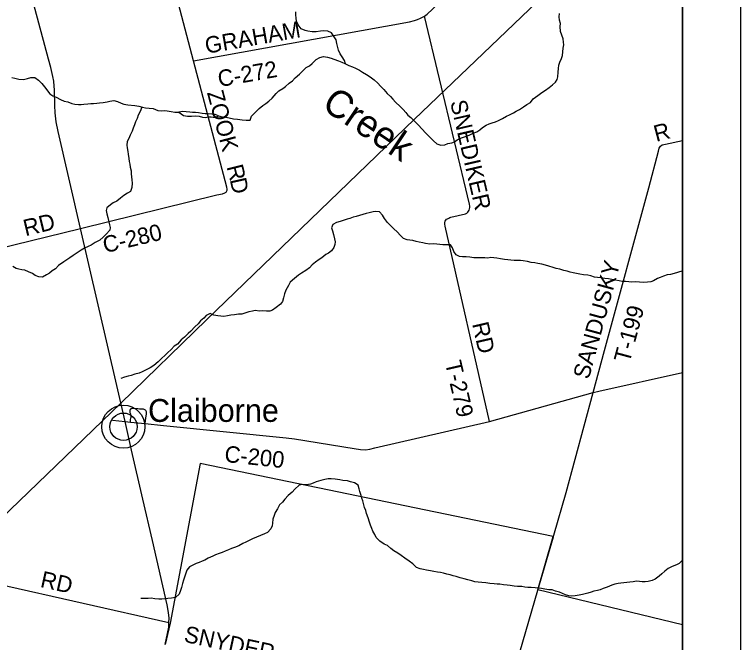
# Model space of a CAD drawing. Extents: x 0 to 34, y 0 to 22.
# Drawn here: x 7.746 to 9, y 17.405 to 18.489 of the extents above; entities that cross this region are included whole.
import ezdxf

# ---------------------------------------------------------------- set-up
doc = ezdxf.new("R2010")
doc.units = 0
for name, color, linetype in [('GM_X_Corporation', 7, 'Continuous'), ('GM_X_County_Road', 7, 'Continuous'), ('GM_X_County_Road_Text', 7, 'Continuous'), ('GM_X_Minor_River', 7, 'Continuous'), ('GM_X_Minor_River_Text', 7, 'Continuous'), ('GM_X_Rail_Line', 7, 'Continuous'), ('GM_X_Township_Road', 7, 'Continuous'), ('GM_X_Township_Road_Text', 7, 'Continuous'), ('GM_X_Unincorporated', 7, 'Continuous'), ('GM_X_Unincorporated_Location', 7, 'Continuous'), ('GM_X_Unincorporated_Text', 7, 'Continuous'), ('SH_Data', 7, 'Continuous')]:
    doc.layers.add(name, color=color, linetype=linetype)

msp = doc.modelspace()

# ---------------------------------------------------------------- linework, layer by layer
at = {"layer": 'GM_X_Corporation'}
for points in [[(2.7052, 14.1), (8.9, 14.1), (8.9, 20.9), (3.3687, 20.9)], [(8.9, 14.4352), (8.9, 17.4353), (8.6501, 17.4958), (8.6766, 17.5878), (8.0663, 17.7139), (8.0146, 17.4385), (8.0061, 17.4015)]]:
    msp.add_lwpolyline(points, dxfattribs=at)
at = {"layer": 'GM_X_County_Road'}
for p, q in [((8.0553, 18.4096), (7.9758, 18.7116)), ((7.4066, 17.5758), (8.0124, 17.4394))]:
    msp.add_line(p, q, dxfattribs=at)
for points in [[(8.0553, 18.4096), (8.4281, 18.4771), (8.437, 18.4792), (8.4423, 18.4808), (8.4474, 18.4831), (8.4542, 18.4866), (8.4585, 18.4901), (8.468, 18.4988), (8.6772, 18.7011), (8.6815, 18.7044), (8.6868, 18.7067), (8.6976, 18.7094), (8.7166, 18.7135), (8.7303, 18.7166), (8.9, 18.7566)], [(7.9482, 17.7373), (7.9476, 17.7398), (7.9368, 17.7869), (7.8597, 18.12), (7.8214, 18.2877), (7.8179, 18.3039), (7.8159, 18.3198), (7.8153, 18.3322), (7.8149, 18.3594), (7.8146, 18.3659), (7.8137, 18.3742), (7.8123, 18.3822), (7.8085, 18.3979), (7.8046, 18.4124), (7.7817, 18.4979), (7.7531, 18.6039)], [(7.8597, 18.12), (8.0953, 18.178), (8.105, 18.18), (8.109, 18.1813), (8.1114, 18.1829), (8.1128, 18.1848), (8.1133, 18.1864), (8.1134, 18.188), (8.1129, 18.1911), (8.0553, 18.4096)], [(7.9368, 17.7869), (7.9461, 17.7858), (7.9713, 17.7833), (8.003, 17.78), (8.215, 17.7586), (8.2295, 17.7568), (8.3325, 17.7398), (8.3436, 17.7381), (8.3523, 17.7379), (8.3598, 17.7391), (8.3686, 17.7411), (8.5663, 17.7867), (8.7454, 17.8367), (8.7551, 17.8393), (8.9, 17.8713)], [(8.6775, 17.5904), (8.699, 17.664), (8.7454, 17.8367)], [(8.0124, 17.4394), (8.0128, 17.4469), (8.0118, 17.457), (8.0096, 17.4701), (7.9841, 17.5811), (7.9677, 17.6525), (7.9482, 17.7373)], [(8.3418, 16.4142), (8.4211, 16.6978), (8.4874, 16.9362), (8.5866, 17.2775), (8.6502, 17.4955), (8.6767, 17.5875), (8.6775, 17.5904)], [(8.0062, 17.4013), (8.0122, 17.4314), (8.0127, 17.4363), (8.0124, 17.4394)]]:
    msp.add_lwpolyline(points, dxfattribs=at)
at = {"layer": 'GM_X_Minor_River'}
for points in [[(8.3174, 18.4044), (8.3161, 18.4099), (8.3117, 18.4164), (8.3083, 18.4214), (8.3055, 18.428), (8.3038, 18.4347), (8.3027, 18.4396), (8.3014, 18.4457), (8.2982, 18.4512), (8.2935, 18.4578), (8.2869, 18.4607), (8.2791, 18.4615), (8.2742, 18.4608), (8.2668, 18.4595), (8.2598, 18.4597), (8.2526, 18.461), (8.2477, 18.462), (8.2409, 18.4649), (8.2356, 18.4719), (8.2332, 18.4782), (8.2322, 18.4833), (8.2317, 18.489), (8.2317, 18.4943)], [(8.5108, 18.2733), (8.5178, 18.2764), (8.5248, 18.2788), (8.5315, 18.2814), (8.5383, 18.2848), (8.5444, 18.2871), (8.5499, 18.2905), (8.5546, 18.2942), (8.5609, 18.2986), (8.5659, 18.3008), (8.5708, 18.3023), (8.5767, 18.304), (8.582, 18.3065), (8.5888, 18.31), (8.5956, 18.314), (8.6008, 18.3162), (8.6076, 18.3198), (8.6127, 18.3228), (8.6184, 18.3257), (8.6251, 18.3298), (8.631, 18.334), (8.6372, 18.3377), (8.6418, 18.3436), (8.65, 18.3494), (8.657, 18.3547), (8.6634, 18.3587), (8.6697, 18.3632), (8.6752, 18.3683), (8.6804, 18.3725), (8.6832, 18.3774), (8.6846, 18.3821), (8.6848, 18.3901), (8.6854, 18.3963), (8.6862, 18.402), (8.6881, 18.407), (8.6907, 18.4138), (8.6923, 18.4189), (8.6938, 18.4314), (8.6946, 18.4369), (8.6943, 18.4418), (8.6937, 18.4477), (8.6915, 18.4538), (8.689, 18.4599), (8.6885, 18.4688), (8.6893, 18.4739), (8.6874, 18.4798), (8.6869, 18.4855), (8.6871, 18.4912)], [(8.0982, 18.3145), (8.1046, 18.3129), (8.1109, 18.312), (8.1166, 18.3108), (8.1241, 18.3094), (8.1313, 18.3085), (8.1391, 18.3077), (8.1461, 18.3071), (8.1527, 18.307), (8.1554, 18.3137), (8.1617, 18.3203), (8.1685, 18.3269), (8.1748, 18.3326), (8.1799, 18.3358), (8.1853, 18.3401), (8.1908, 18.3452), (8.1976, 18.3528), (8.2024, 18.3577), (8.2092, 18.362), (8.214, 18.3654), (8.2204, 18.3707), (8.2259, 18.3752), (8.2305, 18.3803), (8.2379, 18.3864), (8.2431, 18.3918), (8.2497, 18.3977), (8.2554, 18.4011), (8.2603, 18.4051), (8.2668, 18.4117), (8.2735, 18.4154), (8.2799, 18.4169), (8.2867, 18.4161), (8.2928, 18.4142), (8.2977, 18.4121), (8.3054, 18.4096), (8.3115, 18.4071), (8.3164, 18.4048), (8.3232, 18.4016), (8.3295, 18.3989), (8.3349, 18.397), (8.3419, 18.3931), (8.347, 18.3899), (8.3538, 18.3857), (8.3603, 18.3821), (8.3669, 18.3767), (8.3733, 18.3708), (8.3782, 18.3659), (8.3837, 18.3598), (8.3895, 18.3533), (8.3952, 18.348), (8.3995, 18.3432), (8.404, 18.3381), (8.4122, 18.3308), (8.4173, 18.3253), (8.4216, 18.3204), (8.4255, 18.3156), (8.4305, 18.3116), (8.4372, 18.3048), (8.444, 18.2983), (8.4493, 18.2918), (8.4565, 18.2848), (8.4625, 18.2781), (8.4697, 18.2714), (8.4757, 18.2659), (8.4825, 18.2636), (8.4894, 18.2643), (8.4945, 18.267), (8.5011, 18.2679), (8.5061, 18.2694), (8.5108, 18.2733)], [(7.7414, 18.3806), (7.7465, 18.3793), (7.7533, 18.3781), (7.7611, 18.3775), (7.7681, 18.3788), (7.7742, 18.3807), (7.7808, 18.3805), (7.7872, 18.3761), (7.7933, 18.3704), (7.7976, 18.3645), (7.807, 18.3527), (7.8123, 18.349), (7.8178, 18.3466), (7.8252, 18.3429), (7.8314, 18.34), (7.838, 18.3385), (7.8447, 18.336), (7.8498, 18.3348), (7.8562, 18.3341), (7.8611, 18.3339), (7.8659, 18.3344), (7.8725, 18.3351), (7.8778, 18.3357), (7.8825, 18.3359), (7.8878, 18.3364), (7.8928, 18.3371), (7.8988, 18.3377), (7.9058, 18.3386)], [(7.9058, 18.3386), (7.9106, 18.3397), (7.9174, 18.3408), (7.9237, 18.3393), (7.9299, 18.3364), (7.935, 18.3347), (7.9416, 18.3335), (7.9536, 18.3321), (7.9604, 18.3312), (7.9672, 18.3292), (7.9723, 18.3283), (7.9785, 18.3277), (7.9854, 18.3269), (7.9933, 18.324), (7.9997, 18.3234), (8.0047, 18.3236), (8.0098, 18.3232), (8.0164, 18.3222), (8.023, 18.3209), (8.0295, 18.3206)], [(7.9656, 18.3297), (7.9632, 18.3222), (7.9597, 18.3154), (7.958, 18.3101), (7.955, 18.3041), (7.9532, 18.299), (7.9506, 18.2931), (7.949, 18.2882), (7.9456, 18.2812), (7.9431, 18.2755), (7.9404, 18.27), (7.94, 18.2641), (7.9406, 18.2594), (7.9415, 18.2531), (7.9422, 18.2482), (7.9432, 18.2409), (7.9439, 18.2358), (7.9448, 18.2311), (7.9459, 18.2258), (7.9471, 18.2195), (7.9476, 18.2144), (7.9481, 18.2094), (7.9483, 18.2038), (7.949, 18.1982), (7.9486, 18.1909), (7.9463, 18.1837), (7.9408, 18.1812), (7.9348, 18.1767), (7.9291, 18.1725), (7.9224, 18.1674), (7.9161, 18.1644), (7.9114, 18.1608), (7.9053, 18.1559), (7.904, 18.1512), (7.9055, 18.1453), (7.9071, 18.1387), (7.909, 18.1316), (7.9101, 18.1263), (7.9109, 18.1216), (7.9103, 18.1168), (7.9042, 18.1104), (7.8989, 18.1049), (7.8935, 18.0997), (7.885, 18.0957), (7.8785, 18.0912), (7.8732, 18.0886), (7.8668, 18.0859), (7.8611, 18.0827), (7.8539, 18.078), (7.847, 18.0733), (7.8417, 18.0695), (7.8311, 18.0624), (7.8219, 18.0558), (7.8166, 18.0501), (7.8111, 18.0471), (7.8064, 18.0431), (7.8012, 18.0401), (7.7942, 18.0361), (7.7876, 18.0364), (7.7817, 18.039), (7.7768, 18.0421), (7.77, 18.0452), (7.7636, 18.048), (7.7585, 18.0486), (7.7535, 18.0498), (7.7486, 18.0508), (7.7429, 18.0544)], [(8.0982, 18.3145), (8.0925, 18.3166), (8.0865, 18.3176), (8.0802, 18.3178), (8.0753, 18.3178), (8.0702, 18.3184), (8.0639, 18.3195), (8.0585, 18.32), (8.0535, 18.3202), (8.0486, 18.3206), (8.0424, 18.3213), (8.0367, 18.3219), (8.0295, 18.3206)], [(8.0295, 18.3206), (8.0378, 18.3151), (8.0446, 18.3139), (8.0516, 18.3137), (8.0586, 18.3143), (8.0647, 18.314), (8.0705, 18.3123), (8.0757, 18.3119), (8.0806, 18.3125), (8.0853, 18.313), (8.0925, 18.3115), (8.0982, 18.3145)], [(8.44, 18.0976), (8.4342, 18.099), (8.429, 18.0999), (8.4241, 18.1005), (8.4177, 18.1026), (8.4124, 18.108), (8.4068, 18.1142), (8.4013, 18.1196), (8.3951, 18.1259), (8.39, 18.1304), (8.3849, 18.1373), (8.3817, 18.1432), (8.3764, 18.1485), (8.3701, 18.1491), (8.3654, 18.1487), (8.3586, 18.1471), (8.3536, 18.1456), (8.3474, 18.1439), (8.3417, 18.1422), (8.3362, 18.1407), (8.3309, 18.1394), (8.325, 18.1373), (8.3203, 18.1358), (8.3134, 18.1338), (8.3083, 18.1319), (8.3019, 18.1302), (8.2958, 18.127), (8.2935, 18.1211), (8.295, 18.1162), (8.2969, 18.1094), (8.2989, 18.1023), (8.2997, 18.0972), (8.2993, 18.0921), (8.2973, 18.0872), (8.2933, 18.0813), (8.2882, 18.0772), (8.2835, 18.0749), (8.277, 18.0691), (8.2721, 18.0662), (8.2658, 18.0619), (8.2599, 18.0572), (8.2552, 18.0521), (8.2491, 18.0472), (8.2419, 18.043), (8.2365, 18.0392), (8.2295, 18.0334), (8.2223, 18.0272), (8.2192, 18.0217), (8.2147, 18.0135), (8.2124, 18.0071), (8.2108, 18.0001), (8.2087, 17.994), (8.2055, 17.9891), (8.1981, 17.9833), (8.1914, 17.9789), (8.1867, 17.9772), (8.181, 17.9771), (8.1742, 17.9779), (8.1689, 17.9773), (8.1617, 17.9781), (8.1569, 17.9774), (8.1507, 17.9761), (8.1438, 17.9736), (8.1385, 17.9723), (8.1328, 17.9718), (8.1258, 17.971), (8.1198, 17.9701), (8.1139, 17.969), (8.1074, 17.9681), (8.0972, 17.9693), (8.0904, 17.9702), (8.0836, 17.9731), (8.0771, 17.9699), (8.0731, 17.965), (8.0673, 17.9603), (8.0633, 17.9554), (8.0574, 17.9499), (8.0505, 17.9429), (8.0458, 17.9386), (8.0397, 17.9323), (8.034, 17.9278), (8.0275, 17.9204), (8.0216, 17.9165), (8.0167, 17.9108), (8.0104, 17.9051), (8.0056, 17.9004), (8.0005, 17.8959), (7.9938, 17.8895), (7.9866, 17.8832), (7.98, 17.8793), (7.9733, 17.8761), (7.9661, 17.8727), (7.9612, 17.8704), (7.9538, 17.8684), (7.9475, 17.8663), (7.9424, 17.865), (7.9356, 17.8631), (7.9295, 17.8607)], [(8.9, 18.0468), (8.8984, 18.0461), (8.8855, 18.042), (8.8791, 18.0407), (8.8736, 18.04), (8.8669, 18.0379), (8.8614, 18.0356), (8.8565, 18.0334), (8.8498, 18.0296), (8.8449, 18.0279), (8.8392, 18.027), (8.8332, 18.0265), (8.8256, 18.0271), (8.819, 18.0276), (8.8123, 18.0275), (8.8072, 18.0281), (8.8015, 18.0285), (8.7957, 18.0287), (8.7907, 18.0293), (8.7839, 18.0306), (8.7777, 18.0316), (8.772, 18.0329), (8.7656, 18.0337), (8.7588, 18.0347), (8.7529, 18.0351), (8.748, 18.0359), (8.7413, 18.038), (8.7364, 18.0393), (8.729, 18.0401), (8.7224, 18.0411), (8.7169, 18.0421), (8.7111, 18.0436), (8.7058, 18.0448), (8.7005, 18.0461), (8.695, 18.0473), (8.6882, 18.05), (8.6814, 18.0511), (8.6764, 18.0527), (8.6692, 18.0548), (8.6634, 18.0569), (8.6568, 18.0584), (8.6499, 18.0594), (8.6445, 18.0606), (8.6386, 18.0615), (8.6321, 18.0627), (8.6248, 18.0642), (8.6197, 18.0648), (8.609, 18.0645), (8.6034, 18.0651), (8.5981, 18.0659), (8.5922, 18.0665), (8.5854, 18.0676), (8.5793, 18.0686), (8.5738, 18.0694), (8.5689, 18.0696), (8.5636, 18.069), (8.5581, 18.0691), (8.5521, 18.0695), (8.5458, 18.0693), (8.5392, 18.0695), (8.5324, 18.0705), (8.5263, 18.0711), (8.5197, 18.0713), (8.5147, 18.0717), (8.5091, 18.0742), (8.5047, 18.0801), (8.5025, 18.0867), (8.4989, 18.0919), (8.4921, 18.0917), (8.4857, 18.0919), (8.4804, 18.0923), (8.4754, 18.0929), (8.4699, 18.0935), (8.4633, 18.0931), (8.4561, 18.0943), (8.4512, 18.0953), (8.4451, 18.0964), (8.44, 18.0976)], [(8.6274, 17.5003), (8.6225, 17.5015), (8.6149, 17.5019), (8.6091, 17.5023), (8.6021, 17.5035), (8.5968, 17.5039), (8.5905, 17.5046), (8.5843, 17.5056), (8.5794, 17.5058), (8.5742, 17.5062), (8.567, 17.5068), (8.5602, 17.5078), (8.5532, 17.5084), (8.5468, 17.509), (8.5411, 17.5096), (8.536, 17.5113), (8.5288, 17.5132), (8.5224, 17.515), (8.5158, 17.5169), (8.5091, 17.519), (8.5036, 17.52), (8.4987, 17.5219), (8.4925, 17.5229), (8.4872, 17.5248), (8.4817, 17.5261), (8.4768, 17.5267), (8.4703, 17.5277), (8.4643, 17.5289), (8.4575, 17.53), (8.4525, 17.531), (8.4467, 17.5321), (8.4401, 17.5344), (8.4338, 17.5407), (8.4278, 17.5453), (8.42, 17.5507), (8.414, 17.555), (8.4081, 17.5594), (8.4013, 17.5631), (8.396, 17.5673), (8.39, 17.5724), (8.3845, 17.5751), (8.377, 17.5802), (8.3707, 17.5861), (8.3681, 17.5913), (8.3651, 17.5973), (8.363, 17.6021), (8.3608, 17.6074), (8.3593, 17.6131), (8.357, 17.6205), (8.3542, 17.6279), (8.3527, 17.6332), (8.3507, 17.6382), (8.3492, 17.6429), (8.3477, 17.6496), (8.346, 17.6543), (8.3445, 17.6591), (8.3425, 17.6657), (8.3413, 17.6705), (8.3395, 17.6769), (8.3334, 17.6809), (8.3264, 17.6825), (8.3209, 17.684), (8.313, 17.685), (8.3077, 17.686), (8.2997, 17.6873), (8.2927, 17.6877), (8.2876, 17.6874), (8.2817, 17.6863), (8.2749, 17.6846), (8.2671, 17.6822), (8.262, 17.6801), (8.2571, 17.6786), (8.2502, 17.6775), (8.2442, 17.6779), (8.2374, 17.677), (8.2301, 17.67), (8.2254, 17.6645), (8.2187, 17.6586), (8.2128, 17.6524), (8.2088, 17.6471), (8.2039, 17.6426), (8.2001, 17.636), (8.1961, 17.6295), (8.1945, 17.6246), (8.1924, 17.6178), (8.1913, 17.6113), (8.1911, 17.6066), (8.1886, 17.6011), (8.1829, 17.5949), (8.1779, 17.5926), (8.1709, 17.5896), (8.1637, 17.587), (8.1569, 17.5842), (8.1455, 17.5785), (8.1402, 17.5761), (8.1335, 17.5721), (8.1257, 17.5691), (8.1208, 17.5672), (8.1157, 17.5652), (8.1098, 17.5627), (8.1047, 17.5607)], [(8.1047, 17.5607), (8.0992, 17.5588), (8.0933, 17.5564), (8.0884, 17.5543), (8.0806, 17.5505), (8.0745, 17.5473), (8.0698, 17.5456), (8.065, 17.5434), (8.0595, 17.5417), (8.0538, 17.5385), (8.0483, 17.5359), (8.0436, 17.5298), (8.0413, 17.523), (8.0393, 17.5177), (8.038, 17.5126), (8.0363, 17.5067), (8.0345, 17.4999), (8.0326, 17.4948), (8.0303, 17.4883), (8.0237, 17.4829), (8.0168, 17.4818), (8.011, 17.4808), (8.0057, 17.4803), (8.0004, 17.4796), (7.9954, 17.48), (7.9882, 17.4807), (7.982, 17.4813), (7.9767, 17.481), (7.9701, 17.4812), (7.964, 17.4808)], [(8.9, 17.5473), (8.8941, 17.5416), (8.8892, 17.5393), (8.8822, 17.5363), (8.8748, 17.5326), (8.8696, 17.5284), (8.8641, 17.5235), (8.8594, 17.5195), (8.8527, 17.5146), (8.8474, 17.5122), (8.8408, 17.5105), (8.8353, 17.51), (8.8303, 17.51), (8.8254, 17.5106), (8.8203, 17.5112), (8.8146, 17.5098), (8.8091, 17.5091), (8.8038, 17.5087), (8.7932, 17.5073), (8.7885, 17.5067), (8.7832, 17.5058), (8.7777, 17.5039), (8.7697, 17.5003), (8.7625, 17.4981), (8.7577, 17.4962), (8.753, 17.4951), (8.7466, 17.4938), (8.7418, 17.4921), (8.7365, 17.4904), (8.727, 17.4878), (8.7211, 17.4865), (8.7143, 17.4856), (8.7085, 17.485), (8.7035, 17.4858), (8.698, 17.4873), (8.6924, 17.4894), (8.6873, 17.4917), (8.6805, 17.4939), (8.6746, 17.4958), (8.6691, 17.4962), (8.6621, 17.497), (8.656, 17.4983), (8.6509, 17.4991), (8.6451, 17.4997), (8.6384, 17.4999), (8.6327, 17.5001), (8.6274, 17.5003)]]:
    msp.add_lwpolyline(points, dxfattribs=at)
at = {"layer": 'GM_X_Rail_Line'}
msp.add_lwpolyline([(5.2658, 15.2105), (5.3357, 15.2914), (5.4094, 15.3777), (5.4899, 15.4707), (5.6406, 15.6155), (5.8342, 15.8017), (6.1881, 16.1426), (6.4582, 16.4022), (6.7352, 16.6681), (7.0136, 16.9364), (7.2435, 17.1561), (7.4421, 17.3509), (7.6263, 17.5265), (7.9296, 17.8183), (8.0773, 17.9623), (8.4366, 18.3089), (8.7009, 18.5622), (8.9, 18.7553)], dxfattribs=at)
at = {"layer": 'GM_X_Township_Road'}
for p, q in [((7.4939, 18.0298), (7.8597, 18.12)), ((7.9154, 17.789), (7.9368, 17.7869))]:
    msp.add_line(p, q, dxfattribs=at)
for points in [[(8.5663, 17.7867), (8.4896, 18.124), (8.4891, 18.1272), (8.4893, 18.1303), (8.4901, 18.1326), (8.4912, 18.1344), (8.4923, 18.1358), (8.4937, 18.1368), (8.4962, 18.138), (8.498, 18.1387), (8.4998, 18.1393), (8.5247, 18.1451), (8.5273, 18.1464), (8.529, 18.1479), (8.5301, 18.1496), (8.5312, 18.1517), (8.5319, 18.154), (8.5323, 18.156), (8.5325, 18.1586), (8.5319, 18.1621), (8.4542, 18.4866)], [(8.7454, 17.8367), (8.7653, 17.9095), (8.8415, 18.1899), (8.8584, 18.2537), (8.8598, 18.2588), (8.8617, 18.2619), (8.8649, 18.2643), (8.8704, 18.2656), (8.9, 18.2721)], [(7.9713, 17.7833), (7.9728, 17.7932), (7.9737, 17.7995), (7.9736, 17.8031), (7.9733, 17.8044), (7.9727, 17.8055), (7.9722, 17.8061), (7.9712, 17.8068), (7.97, 17.8074), (7.9686, 17.8077), (7.9665, 17.8078), (7.9632, 17.8081), (7.9615, 17.8081), (7.9591, 17.8084), (7.9558, 17.8088), (7.9542, 17.8088), (7.952, 17.809), (7.95, 17.809), (7.9487, 17.8089), (7.9478, 17.8088), (7.9472, 17.8086), (7.9467, 17.8083), (7.946, 17.8077), (7.9456, 17.8073), (7.9455, 17.8067)], [(7.9461, 17.7858), (7.9465, 17.7899), (7.9468, 17.7922), (7.9472, 17.7943), (7.9472, 17.7958), (7.9466, 17.7995), (7.9458, 17.8015), (7.9455, 17.8033), (7.9454, 17.8054), (7.9455, 17.8067)]]:
    msp.add_lwpolyline(points, dxfattribs=at)
at = {"layer": 'GM_X_Unincorporated'}
for radius in [0.0372, 0.0236]:
    msp.add_circle((7.934, 17.7777), radius, dxfattribs=at)
at = {"layer": 'GM_X_Unincorporated_Location'}
msp.add_line((7.934, 17.7777), (7.934, 17.7777), dxfattribs=at)
at = {"layer": 'SH_Data'}
for p, q in [((9, 21), (9, 14)), ((8.9, 20.9), (8.9, 14.1))]:
    msp.add_line(p, q, dxfattribs=at)

# ---------------------------------------------------------------- texts
at = {"layer": 'GM_X_County_Road_Text'}
for s, height, rotation, p in [('GRAHAM', 0.02841, 9.9719, (8.0775, 18.4216)), ('C-272', 0.02841, 9.9599, (8.0997, 18.3641)), ('ZOOK', 0.02841, 284.7564, (8.0782, 18.3547)), ('R', 0.0284, 284.1432, (8.112, 18.2267)), ('D', 0.0284, 282.581, (8.1176, 18.2043)), ('C-280', 0.02841, 13.3036, (7.9021, 18.0772)), ('C-200', 0.02841, 353.9336, (8.1076, 17.717)), ('RD', 0.02841, 347.524, (7.789, 17.5011)), ('SNYDER', 0.02841, 347.8451, (8.0372, 17.4065))]:
    msp.add_text(s, height=height, rotation=rotation, dxfattribs=at).set_placement(p)
at = {"layer": 'GM_X_Minor_River_Text'}
msp.add_text('Creek', height=0.04735, rotation=326.1147, dxfattribs=at).set_placement((8.2745, 18.3281))
at = {"layer": 'GM_X_Township_Road_Text'}
for s, height, rotation, p in [('SNEDIKER', 0.02841, 283.0257, (8.4983, 18.3385)), ('R', 0.0284, 14.893, (8.8544, 18.2693)), ('RD', 0.02841, 13.554, (7.7648, 18.1065)), ('SANDUSKY', 0.02841, 74.8003, (8.7378, 17.8581)), ('T-199', 0.02841, 74.9428, (8.8083, 17.8866)), ('RD', 0.02841, 282.9582, (8.5362, 17.9552)), ('T-279', 0.02841, 283.0152, (8.4893, 17.8883))]:
    msp.add_text(s, height=height, rotation=rotation, dxfattribs=at).set_placement(p)
at = {"layer": 'GM_X_Unincorporated_Text'}
msp.add_text('Claiborne', height=0.03949, rotation=0, dxfattribs=at).set_placement((7.9765, 17.786))

doc.saveas('drawing.dxf')
